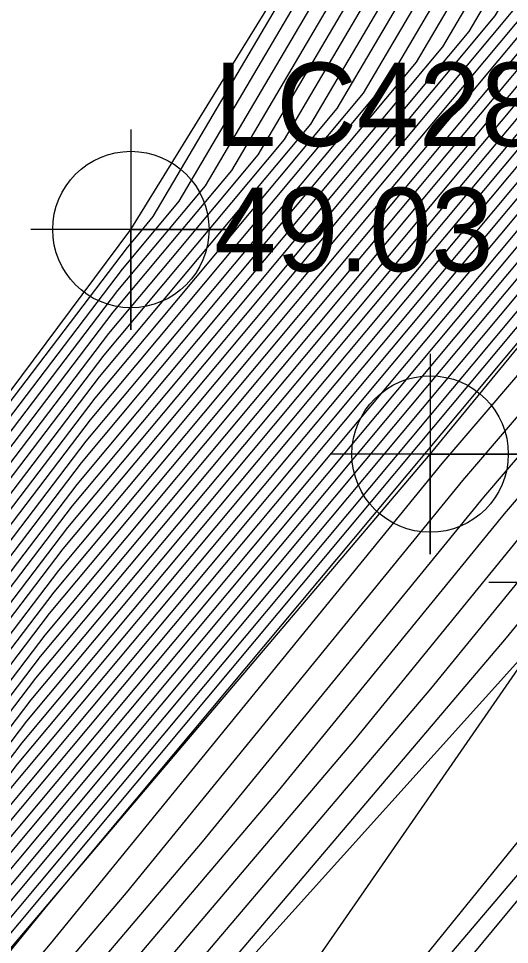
# Model space of a CAD drawing. Extents: x 2188792 to 2191981, y 386090 to 389710.
# Drawn here: x 2190806.73 to 2190821.44, y 388570.31 to 388598.04 of the extents above; entities that cross this region are included whole.
import ezdxf

# ---------------------------------------------------------------- set-up
doc = ezdxf.new("R2010")
doc.units = 0
for name, color, linetype in [('DTM Contours Major', 7, 'Continuous'), ('DTM Contours Minor', 7, 'Continuous'), ('Exist DTM Breakline', 7, 'Continuous'), ('Exist DTM Breakline Cogo Elevation', 7, 'Continuous'), ('Exist DTM Breakline Cogo Number', 7, 'Continuous'), ('Exist DTM Breakline Cogo Point CELL', 7, 'Continuous'), ('Exist Roads EOP', 7, 'Continuous')]:
    doc.layers.add(name, color=color, linetype=linetype)

msp = doc.modelspace()

# ---------------------------------------------------------------- linework, layer by layer
at = {"layer": 'DTM Contours Major'}
for points in [[(2190889.768, 388665.934), (2190873.748, 388648.661), (2190873.195, 388648.151), (2190852.936, 388626.236), (2190852.843, 388626.149), (2190852.794, 388626.065), (2190837.879, 388608.344), (2190837.578, 388607.834), (2190818.71, 388585.263), (2190805.315, 388569.253), (2190804.989, 388568.825), (2190785.829, 388545.954), (2190785.733, 388545.828), (2190785.643, 388545.721), (2190771.094, 388527.067), (2190770.377, 388526.214), (2190752.594, 388503.478)], [(2190876.141, 388657.589), (2190869.311, 388651.282), (2190855.594, 388636.444), (2190848.466, 388629.814), (2190844.753, 388623.442), (2190834.285, 388611.005), (2190829.688, 388603.209), (2190816.236, 388587.117), (2190806.687, 388575.703), (2190802.787, 388570.578), (2190789.24, 388554.408), (2190783.861, 388547.319), (2190778.784, 388541.24), (2190769.099, 388528.821), (2190761.187, 388519.417)], [(2190745.77, 388511.223), (2190764.767, 388531.995), (2190764.928, 388532.189), (2190765.099, 388532.373), (2190765.498, 388532.795), (2190780.116, 388550.299), (2190796.062, 388571.316), (2190798.381, 388574.084), (2190809.431, 388588.604), (2190811.29, 388590.826), (2190813.908, 388593.959), (2190827.096, 388616.325), (2190828.67, 388618.195), (2190839.713, 388637.144), (2190860.91, 388656.862)], [(2190865.427, 388654.414), (2190858.252, 388646.653), (2190844.089, 388633.479), (2190836.711, 388620.819), (2190830.69, 388613.665), (2190821.798, 388598.584), (2190813.763, 388588.972), (2190808.059, 388582.154), (2190800.584, 388572.331), (2190792.651, 388562.862), (2190781.988, 388548.809), (2190771.926, 388536.759), (2190767.103, 388530.576), (2190751.996, 388512.619)], [(2190777.45, 388517.882), (2190791.316, 388535.285), (2190795.222, 388540.206), (2190803.692, 388550.516), (2190804.94, 388552.716), (2190812.444, 388561.97), (2190824.025, 388576.25), (2190825.987, 388579.078), (2190843.643, 388598.805), (2190845.959, 388601.424), (2190857.782, 388614.603), (2190861.036, 388618.221), (2190862.287, 388619.673), (2190864.587, 388622.288), (2190880.59, 388640.737), (2190892.242, 388654.169)], [(2190883.721, 388654.01), (2190875.851, 388645.429), (2190866.427, 388635.071), (2190855.591, 388623.261), (2190848.548, 388615.038), (2190840.802, 388605.993), (2190830.791, 388594.302), (2190821.283, 388583.202), (2190814.514, 388574.912), (2190807.384, 388566.516), (2190799.765, 388557.21), (2190788.056, 388543.511), (2190783.044, 388537.265), (2190773.604, 388525.152), (2190763.473, 388512.153)], [(2190874.944, 388653.125), (2190871.253, 388649.716), (2190854.265, 388631.34), (2190850.654, 388627.981), (2190848.773, 388624.753), (2190836.082, 388609.675), (2190833.633, 388605.521), (2190817.473, 388586.19), (2190806.001, 388572.478), (2190803.888, 388569.701), (2190787.534, 388550.181), (2190784.797, 388546.574), (2190782.214, 388543.48), (2190770.096, 388527.944), (2190765.782, 388522.815), (2190751.446, 388504.486)], [(2190867.369, 388652.848), (2190856.923, 388641.549), (2190846.278, 388631.647), (2190840.732, 388622.13), (2190832.487, 388612.335), (2190825.743, 388600.896), (2190815, 388588.044), (2190807.373, 388578.928), (2190801.685, 388571.454), (2190790.945, 388558.635), (2190782.924, 388548.064), (2190775.355, 388539), (2190768.101, 388529.699), (2190756.592, 388516.018)], [(2190859.581, 388651.757), (2190841.901, 388635.312), (2190832.691, 388619.507), (2190828.893, 388614.995), (2190817.853, 388596.271), (2190812.526, 388589.899), (2190808.745, 388585.379), (2190799.483, 388573.208), (2190794.356, 388567.089), (2190781.052, 388549.554), (2190768.496, 388534.519), (2190766.105, 388531.453), (2190747.401, 388509.22)]]:
    msp.add_lwpolyline(points, dxfattribs=at)
at = {"layer": 'DTM Contours Minor'}
for points in [[(2190888.864, 388666.864), (2190874.466, 388651.34), (2190872.029, 388649.09), (2190853.734, 388629.298), (2190851.53, 388627.248), (2190850.382, 388625.278), (2190836.801, 388609.142), (2190835.211, 388606.447), (2190817.968, 388585.819), (2190805.726, 388571.188), (2190804.328, 388569.351), (2190786.852, 388548.49), (2190785.171, 388546.275), (2190783.586, 388544.376), (2190770.495, 388527.593), (2190767.62, 388524.175), (2190751.905, 388504.083)], [(2190889.165, 388666.554), (2190874.226, 388650.447), (2190872.418, 388648.777), (2190853.468, 388628.277), (2190851.967, 388626.882), (2190851.186, 388625.54), (2190837.16, 388608.876), (2190836, 388606.909), (2190818.215, 388585.634), (2190805.589, 388570.543), (2190804.549, 388569.175), (2190786.511, 388547.645), (2190785.359, 388546.126), (2190784.271, 388544.824), (2190770.695, 388527.417), (2190768.539, 388524.855), (2190752.135, 388503.881)], [(2190889.467, 388666.244), (2190873.987, 388649.554), (2190872.806, 388648.464), (2190853.202, 388627.257), (2190852.405, 388626.515), (2190851.99, 388625.803), (2190837.52, 388608.61), (2190836.789, 388607.372), (2190818.462, 388585.448), (2190805.452, 388569.898), (2190804.769, 388569), (2190786.17, 388546.799), (2190785.546, 388545.977), (2190784.957, 388545.273), (2190770.895, 388527.242), (2190769.458, 388525.535), (2190752.364, 388503.679)], [(2190890.069, 388665.624), (2190876.821, 388651.34), (2190873.831, 388648.052), (2190873.604, 388647.804), (2190855.31, 388627.698), (2190853.38, 388625.594), (2190838.856, 388608.637), (2190838.317, 388608.007), (2190837.619, 388607.193), (2190830.334, 388598.687), (2190818.957, 388585.077), (2190807.553, 388571.447), (2190805.392, 388568.801), (2190805.237, 388568.618), (2190788.147, 388547.741), (2190786.156, 388545.412), (2190771.304, 388526.901), (2190771.295, 388526.89), (2190771.286, 388526.878), (2190771.227, 388526.806), (2190752.824, 388503.276)], [(2190890.53, 388665.187), (2190876.304, 388649.542), (2190874.166, 388647.21), (2190858.09, 388629.541), (2190853.933, 388625.011), (2190841.279, 388610.237), (2190838.938, 388607.504), (2190835.912, 388603.97), (2190819.417, 388584.712), (2190807.673, 388570.328), (2190805.774, 388568.093), (2190791.052, 388550.108), (2190786.631, 388544.937), (2190774.239, 388529.492), (2190771.872, 388526.456), (2190769.332, 388523.197), (2190753.485, 388503.626)], [(2190891.143, 388664.632), (2190878.776, 388651.031), (2190874.727, 388646.617), (2190860.869, 388631.385), (2190854.486, 388624.428), (2190843.702, 388611.838), (2190839.56, 388607), (2190834.205, 388600.748), (2190820.039, 388584.208), (2190809.953, 388571.856), (2190806.31, 388567.567), (2190793.956, 388552.475), (2190787.106, 388544.462), (2190777.174, 388532.083), (2190772.45, 388526.021), (2190767.379, 388519.516), (2190753.682, 388502.601)], [(2190745.129, 388513.038), (2190751.917, 388520.461), (2190757.875, 388527.642), (2190764.214, 388534.436), (2190778.935, 388550.006), (2190779.554, 388550.746), (2190797.085, 388573.852), (2190797.721, 388574.61), (2190809.842, 388590.539), (2190810.548, 388591.382), (2190811.541, 388592.571), (2190826.018, 388617.123), (2190826.258, 388617.408), (2190832.376, 388627.907), (2190821.762, 388627.349), (2190798.585, 388642.836), (2190786.948, 388658.554)], [(2190772.467, 388519.209), (2190775.862, 388523.505), (2190785.674, 388535.226), (2190790.471, 388541.3), (2190805.407, 388560.717), (2190808.478, 388564.311), (2190808.993, 388564.94), (2190821.356, 388579.495), (2190823.15, 388581.692), (2190825.67, 388584.635), (2190842.666, 388604.482), (2190855.816, 388619.838), (2190857.249, 388621.512), (2190874.764, 388640.601), (2190877.537, 388643.648), (2190891.138, 388658.479)], [(2190745.556, 388511.828), (2190760.483, 388528.15), (2190762.577, 388530.674), (2190764.804, 388533.061), (2190769.977, 388538.532), (2190779.928, 388550.448), (2190796.403, 388572.161), (2190798.161, 388574.259), (2190809.568, 388589.249), (2190811.042, 388591.012), (2190813.119, 388593.496), (2190826.737, 388616.591), (2190827.866, 388617.933), (2190839.275, 388637.511), (2190860.676, 388657.418)], [(2190888.666, 388656.99), (2190876.975, 388644.242), (2190871.985, 388638.758), (2190856.697, 388622.095), (2190853.393, 388618.238), (2190842.045, 388604.986), (2190827.377, 388587.857), (2190822.528, 388582.196), (2190819.075, 388577.967), (2190808.457, 388565.465), (2190805.573, 388561.944), (2190789.006, 388542.561), (2190788.914, 388542.446), (2190774.758, 388524.284), (2190759.566, 388504.79)], [(2190875.902, 388656.696), (2190869.699, 388650.969), (2190855.328, 388635.424), (2190848.904, 388629.447), (2190845.557, 388623.704), (2190834.644, 388610.739), (2190830.477, 388603.671), (2190816.484, 388586.932), (2190806.55, 388575.058), (2190803.007, 388570.402), (2190788.899, 388553.563), (2190784.048, 388547.17), (2190779.47, 388541.688), (2190769.298, 388528.646), (2190762.106, 388520.096), (2190750.527, 388505.292)], [(2190745.984, 388510.617), (2190761.018, 388527.057), (2190765.307, 388532.155), (2190765.753, 388532.727), (2190780.303, 388550.15), (2190795.721, 388570.47), (2190798.602, 388573.909), (2190809.294, 388587.959), (2190811.537, 388590.641), (2190814.697, 388594.421), (2190827.455, 388616.059), (2190829.474, 388618.458), (2190840.15, 388636.778), (2190860.644, 388655.841)], [(2190875.662, 388655.804), (2190870.087, 388650.656), (2190855.063, 388634.403), (2190849.341, 388629.081), (2190846.361, 388623.967), (2190835.004, 388610.473), (2190831.266, 388604.134), (2190816.731, 388586.746), (2190806.412, 388574.413), (2190803.227, 388570.227), (2190788.557, 388552.717), (2190784.235, 388547.021), (2190780.156, 388542.136), (2190769.498, 388528.47), (2190763.025, 388520.776), (2190750.757, 388505.091)], [(2190863.873, 388655.667), (2190859.315, 388650.736), (2190842.339, 388634.945), (2190833.495, 388619.769), (2190829.253, 388614.729), (2190818.642, 388596.734), (2190812.774, 388589.713), (2190808.608, 388584.734), (2190799.703, 388573.032), (2190794.015, 388566.243), (2190781.239, 388549.405), (2190769.182, 388534.967), (2190766.305, 388531.278), (2190748.32, 388509.9)], [(2190886.193, 388655.5), (2190876.413, 388644.835), (2190869.206, 388636.914), (2190856.144, 388622.678), (2190850.97, 388616.638), (2190841.424, 388605.489), (2190829.084, 388591.08), (2190821.905, 388582.699), (2190816.795, 388576.439), (2190807.92, 388565.991), (2190802.669, 388559.577), (2190788.531, 388543.036), (2190785.979, 388539.855), (2190774.181, 388524.718), (2190761.519, 388508.472)], [(2190864.261, 388655.354), (2190859.049, 388649.716), (2190842.776, 388634.579), (2190834.299, 388620.032), (2190829.612, 388614.463), (2190819.431, 388597.196), (2190813.021, 388589.528), (2190808.47, 388584.089), (2190799.923, 388572.857), (2190793.674, 388565.398), (2190781.426, 388549.256), (2190769.868, 388535.415), (2190766.504, 388531.102), (2190749.239, 388510.579)], [(2190864.65, 388655.04), (2190858.784, 388648.695), (2190843.214, 388634.212), (2190835.103, 388620.294), (2190829.971, 388614.197), (2190820.22, 388597.659), (2190813.268, 388589.342), (2190808.333, 388583.444), (2190800.143, 388572.682), (2190793.333, 388564.553), (2190781.614, 388549.107), (2190770.554, 388535.863), (2190766.704, 388530.927), (2190750.158, 388511.259)], [(2190875.423, 388654.911), (2190870.476, 388650.343), (2190854.797, 388633.382), (2190849.779, 388628.714), (2190847.165, 388624.229), (2190835.363, 388610.207), (2190832.055, 388604.596), (2190816.978, 388586.561), (2190806.275, 388573.768), (2190803.447, 388570.052), (2190788.216, 388551.872), (2190784.422, 388546.872), (2190780.842, 388542.584), (2190769.697, 388528.295), (2190763.944, 388521.456), (2190750.986, 388504.889)], [(2190746.198, 388510.012), (2190756.539, 388521.32), (2190765.506, 388531.98), (2190766.439, 388533.175), (2190780.49, 388550.001), (2190795.38, 388569.625), (2190798.822, 388573.734), (2190809.156, 388587.314), (2190811.784, 388590.455), (2190815.486, 388594.884), (2190827.815, 388615.793), (2190830.278, 388618.72), (2190840.588, 388636.411), (2190860.378, 388654.82)], [(2190865.038, 388654.727), (2190858.518, 388647.674), (2190843.652, 388633.846), (2190835.907, 388620.556), (2190830.331, 388613.931), (2190821.009, 388598.121), (2190813.516, 388589.157), (2190808.196, 388582.799), (2190800.364, 388572.506), (2190792.992, 388563.707), (2190781.801, 388548.958), (2190771.24, 388536.311), (2190766.903, 388530.751), (2190751.077, 388511.939)], [(2190745.343, 388512.433), (2190756.2, 388524.306), (2190760.226, 388529.158), (2190764.509, 388533.749), (2190774.456, 388544.269), (2190779.741, 388550.597), (2190796.744, 388573.006), (2190797.941, 388574.435), (2190809.705, 388589.894), (2190810.795, 388591.197), (2190812.33, 388593.034), (2190826.377, 388616.857), (2190827.062, 388617.671), (2190838.837, 388637.877), (2190845.832, 388644.384), (2190829.099, 388646.821), (2190814.232, 388646.039), (2190801.451, 388654.579)], [(2190865.815, 388654.101), (2190857.986, 388645.632), (2190844.527, 388633.113), (2190837.515, 388621.081), (2190831.05, 388613.399), (2190822.587, 388599.046), (2190814.01, 388588.786), (2190807.922, 388581.509), (2190800.804, 388572.156), (2190792.31, 388562.016), (2190782.175, 388548.66), (2190772.611, 388537.207), (2190767.302, 388530.4), (2190752.915, 388513.298)], [(2190778.862, 388653.861), (2190795.719, 388631.092), (2190817.377, 388616.62), (2190820.23, 388608.183), (2190810.752, 388592.109), (2190810.3, 388591.568), (2190809.98, 388591.184), (2190797.5, 388574.785), (2190797.426, 388574.697), (2190795.108, 388571.641), (2190779.096, 388551.212), (2190776.914, 388548.868), (2190763.919, 388535.124), (2190755.524, 388526.127), (2190747.633, 388516.616)], [(2190875.184, 388654.018), (2190870.864, 388650.03), (2190854.531, 388632.361), (2190850.217, 388628.348), (2190847.969, 388624.491), (2190835.722, 388609.941), (2190832.844, 388605.059), (2190817.226, 388586.375), (2190806.138, 388573.123), (2190803.668, 388569.877), (2190787.875, 388551.026), (2190784.61, 388546.723), (2190781.528, 388543.032), (2190769.897, 388528.119), (2190764.863, 388522.136), (2190751.216, 388504.687)], [(2190752.06, 388515.583), (2190765.706, 388531.804), (2190767.124, 388533.623), (2190780.677, 388549.852), (2190795.039, 388568.78), (2190799.042, 388573.558), (2190809.019, 388586.669), (2190812.032, 388590.27), (2190816.275, 388595.346), (2190828.174, 388615.527), (2190831.082, 388618.982), (2190841.026, 388636.045), (2190860.112, 388653.799)], [(2190866.203, 388653.788), (2190857.72, 388644.611), (2190844.965, 388632.746), (2190838.32, 388621.343), (2190831.409, 388613.133), (2190823.376, 388599.509), (2190814.258, 388588.601), (2190807.784, 388580.864), (2190801.024, 388571.98), (2190791.969, 388561.171), (2190782.363, 388548.511), (2190773.297, 388537.655), (2190767.502, 388530.225), (2190753.834, 388513.978)], [(2190866.592, 388653.475), (2190857.455, 388643.59), (2190845.402, 388632.38), (2190839.124, 388621.606), (2190831.769, 388612.867), (2190824.165, 388599.971), (2190814.505, 388588.415), (2190807.647, 388580.218), (2190801.245, 388571.805), (2190791.628, 388560.326), (2190782.55, 388548.362), (2190773.983, 388538.103), (2190767.702, 388530.049), (2190754.753, 388514.658)], [(2190866.98, 388653.161), (2190857.189, 388642.57), (2190845.84, 388632.013), (2190839.928, 388621.868), (2190832.128, 388612.601), (2190824.954, 388600.434), (2190814.752, 388588.23), (2190807.51, 388579.573), (2190801.465, 388571.63), (2190791.286, 388559.48), (2190782.737, 388548.213), (2190774.669, 388538.551), (2190767.901, 388529.874), (2190755.672, 388515.338)], [(2190747.581, 388509.846), (2190765.906, 388531.629), (2190767.81, 388534.071), (2190780.865, 388549.703), (2190794.698, 388567.934), (2190799.262, 388573.383), (2190808.882, 388586.024), (2190812.279, 388590.084), (2190817.064, 388595.809), (2190828.534, 388615.261), (2190831.886, 388619.245), (2190841.463, 388635.678), (2190859.847, 388652.778)], [(2190867.757, 388652.535), (2190856.657, 388640.528), (2190846.715, 388631.28), (2190841.536, 388622.393), (2190832.847, 388612.069), (2190826.532, 388601.359), (2190815.247, 388587.859), (2190807.236, 388578.283), (2190801.905, 388571.279), (2190790.604, 388557.79), (2190783.112, 388547.915), (2190776.041, 388539.448), (2190768.3, 388529.523), (2190757.511, 388516.697)], [(2190881.249, 388652.521), (2190875.289, 388646.023), (2190863.648, 388633.228), (2190855.038, 388623.845), (2190846.125, 388613.438), (2190840.181, 388606.497), (2190832.498, 388597.525), (2190820.661, 388583.705), (2190812.234, 388573.384), (2190806.847, 388567.042), (2190796.86, 388554.842), (2190787.581, 388543.987), (2190780.109, 388534.674), (2190773.027, 388525.587), (2190765.426, 388515.834)], [(2190874.705, 388652.232), (2190871.641, 388649.403), (2190853.999, 388630.319), (2190851.092, 388627.615), (2190849.578, 388625.016), (2190836.441, 388609.408), (2190834.422, 388605.984), (2190817.72, 388586.004), (2190805.864, 388571.833), (2190804.108, 388569.526), (2190787.193, 388549.336), (2190784.984, 388546.425), (2190782.9, 388543.928), (2190770.296, 388527.768), (2190766.701, 388523.495), (2190751.675, 388504.284)], [(2190868.145, 388652.222), (2190856.392, 388639.507), (2190847.153, 388630.914), (2190842.34, 388622.655), (2190833.206, 388611.803), (2190827.321, 388601.821), (2190815.494, 388587.673), (2190807.098, 388577.638), (2190802.126, 388571.104), (2190790.263, 388556.944), (2190783.299, 388547.766), (2190776.727, 388539.896), (2190768.5, 388529.348), (2190758.43, 388517.377)], [(2190868.534, 388651.909), (2190856.126, 388638.486), (2190847.591, 388630.547), (2190843.144, 388622.917), (2190833.566, 388611.537), (2190828.11, 388602.284), (2190815.742, 388587.488), (2190806.961, 388576.993), (2190802.346, 388570.928), (2190789.922, 388556.099), (2190783.486, 388547.617), (2190777.413, 388540.344), (2190768.699, 388529.172), (2190759.349, 388518.057)], [(2190868.922, 388651.596), (2190855.86, 388637.465), (2190848.028, 388630.18), (2190843.949, 388623.18), (2190833.925, 388611.271), (2190828.899, 388602.746), (2190815.989, 388587.303), (2190806.824, 388576.348), (2190802.566, 388570.753), (2190789.581, 388555.253), (2190783.673, 388547.468), (2190778.098, 388540.792), (2190768.899, 388528.997), (2190760.268, 388518.737)], [(2190766.196, 388507.696), (2190777.695, 388522.249), (2190782.194, 388527.624), (2190791.974, 388540.008), (2190801.369, 388552.223), (2190810.574, 388563.572), (2190815.657, 388569.84), (2190822.427, 388579.6), (2190823.636, 388581.023), (2190823.772, 388581.189), (2190823.963, 388581.412), (2190832.621, 388591.523), (2190843.472, 388603.794), (2190844.856, 388605.338), (2190858.285, 388620.5), (2190867.596, 388631.603), (2190877.543, 388642.444)]]:
    msp.add_lwpolyline(points, dxfattribs=at)
at = {"layer": 'Exist DTM Breakline'}
for points in [[(2190573.365, 388260.981), (2190597.901, 388295.54), (2190631.673, 388341.911), (2190665.633, 388387.704), (2190697.655, 388430.604), (2190723.725, 388465.2), (2190753.059, 388503.07), (2190785.767, 388545.802), (2190819.064, 388584.997), (2190852.901, 388626.1), (2190890.215, 388665.473), (2190930.375, 388707.631)], [(2190577.542, 388257.996), (2190603.612, 388290.612), (2190636.664, 388338.271), (2190669.633, 388384.463), (2190703.281, 388427.435), (2190727.416, 388462.342), (2190757.056, 388500.06), (2190789.024, 388542.543), (2190823.823, 388581.148), (2190857.673, 388621.065), (2190895.218, 388660.937), (2190934.113, 388704.472)], [(2190581.907, 388254.915), (2190606.074, 388288.679), (2190639.657, 388335.907), (2190673.648, 388381.454), (2190705.924, 388425.615), (2190730.79, 388459.235), (2190760.7, 388497.606), (2190793.213, 388538.942), (2190826.757, 388578.342), (2190860.823, 388618.157), (2190897.463, 388658.369), (2190937.269, 388700.539)], [(2190562.442, 388270.056), (2190592.552, 388300.841), (2190622.991, 388348.012), (2190655.878, 388392.695), (2190691.635, 388436.266), (2190715.121, 388473.885), (2190746.669, 388508.678), (2190779.529, 388550.766), (2190810.094, 388591.723), (2190838.625, 388638.055)]]:
    msp.add_lwpolyline(points, dxfattribs=at)
at = {"layer": 'Exist DTM Breakline Cogo Point CELL'}
for points in [[(2190810.094, 388594.723), (2190810.094, 388588.723), (2190810.094, 388591.723), (2190813.094, 388591.723), (2190807.094, 388591.723)], [(2190819.064, 388587.997), (2190819.064, 388581.997), (2190819.064, 388584.997), (2190822.064, 388584.997), (2190816.064, 388584.997)], [(2190823.823, 388584.148), (2190823.823, 388578.148), (2190823.823, 388581.148), (2190826.823, 388581.148), (2190820.823, 388581.148)]]:
    msp.add_lwpolyline(points, dxfattribs=at)
for centre in [(2190810.094, 388591.723), (2190819.064, 388584.997)]:
    msp.add_circle(centre, 2.344, dxfattribs=at)
at = {"layer": 'Exist Roads EOP'}
msp.add_lwpolyline([(2191117.249, 388879.058), (2191079.828, 388842.231), (2191041.78, 388804.717), (2191005.521, 388768.388), (2190968.813, 388731.779), (2190932.611, 388694.747), (2190897.463, 388657.367), (2190862.115, 388618.542), (2190828.092, 388579.337), (2190795.886, 388540.624), (2190765.721, 388503.072), (2190733.106, 388461.208), (2190701.312, 388418.791), (2190672.539, 388379.484), (2190643.174, 388339.162), (2190612.645, 388296.995), (2190582.398, 388254.562), (2190551.22, 388211.33), (2190519.268, 388166.971), (2190488.249, 388123.952), (2190458.501, 388082.405), (2190428.971, 388041.571), (2190398.227, 387998.986)], dxfattribs=at)

# ---------------------------------------------------------------- texts
at = {"layer": 'Exist DTM Breakline Cogo Elevation'}
msp.add_text('49.03', height=2.5, dxfattribs=at).set_placement((2190812.594, 388590.473))
at = {"layer": 'Exist DTM Breakline Cogo Number'}
msp.add_text('LC428', height=2.5, dxfattribs=at).set_placement((2190812.594, 388594.223))

doc.saveas('drawing.dxf')
